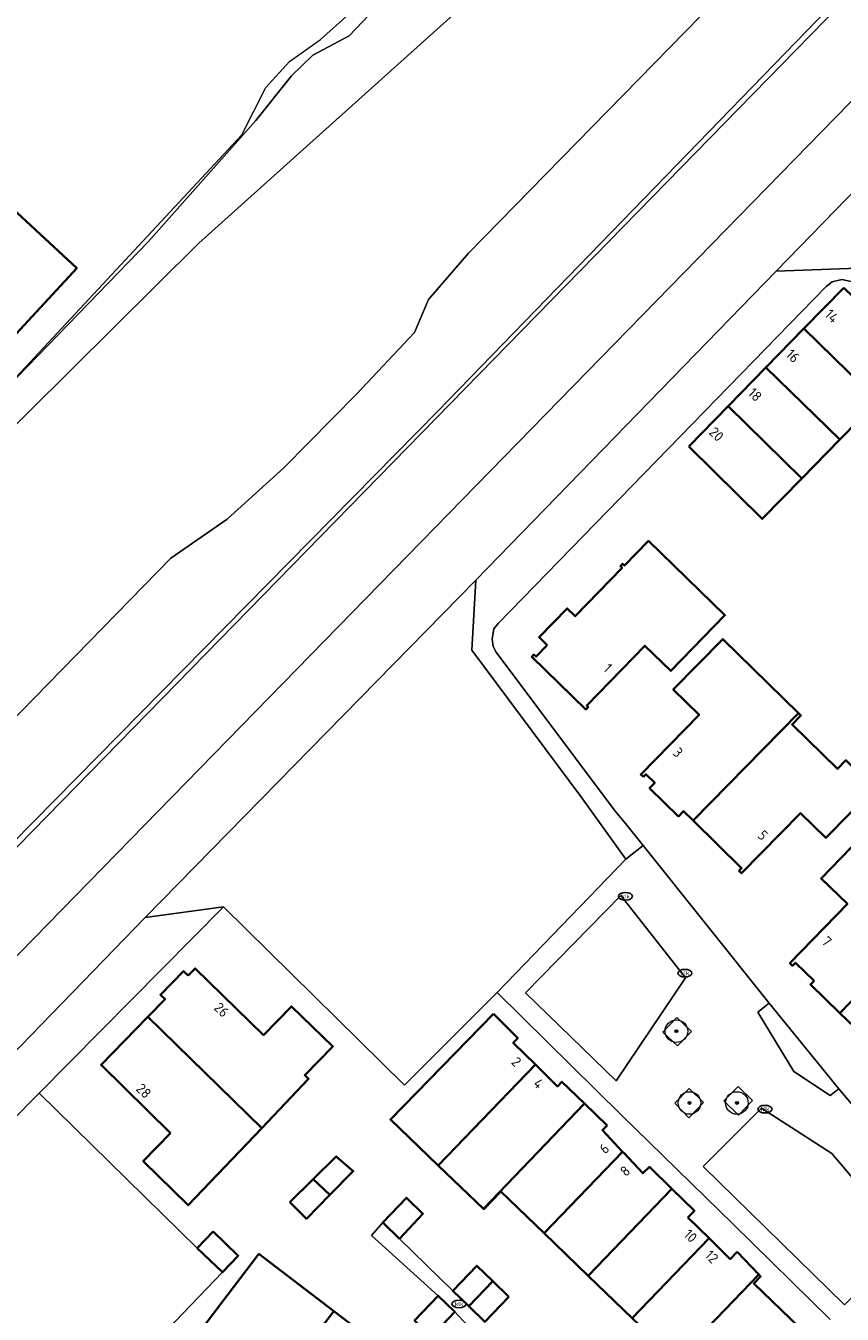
# Model space of a CAD drawing. Header units: metres. Extents: x 103671 to 105190, y 427150 to 429171.
# Tile 286 of 320: x 104265 to 104337, y 428443 to 428557. Entities that reach past the tile are written whole.
import ezdxf
from ezdxf.enums import TextEntityAlignment as Align

# ---------------------------------------------------------------- set-up
doc = ezdxf.new("R2010")
doc.units = ezdxf.units.M
for name, color, linetype, lineweight in [('B-WE-GR-BEPLANTING_CULTUUR_VASTE PLANTENVAK-GV', 253, 'Continuous', 18), ('B-WE-GR-BOOM-S', 253, 'Continuous', 25), ('B-WE-IE-MEUBILAIR-S', 253, 'Continuous', 25), ('B-WE-IE-TERREINAFSCHEIDING_KUNSTMATIG_HEKWERK-G', 253, 'IE-TERREINAFSCHEIDING_KUNSTMATIG-SO', 18), ('B-WE-OG-BEBOUWING-GV', 253, 'Continuous', 35), ('B-WE-OG-BEBOUWING-T18', 7, 'Continuous', 18), ('B-WE-OG-TERREIN_ERF-GV', 253, 'Continuous', 18), ('B-WE-OG-TERREIN_OEVER-GV', 253, 'Continuous', 18), ('B-WE-OG-TERREIN_ONBEGROEID_ZAND-GV', 253, 'Continuous', 18), ('B-WE-OG-WATER_SLOOT-GV', 253, 'Continuous', 18), ('B-WE-VH-GESLOTENVERHARDING_ASFALT-GV', 253, 'Continuous', 18), ('B-WE-VH-ONVERHARD_ZAND-GV', 253, 'Continuous', 18), ('B-WE-VH-OPENVERHARDING_BETONSTRAATSTEEN-GV', 253, 'Continuous', 18), ('B-WE-VH-OPENVERHARDING_TEGEL-GV', 253, 'Continuous', 18)]:
    doc.layers.add(name, color=color, linetype=linetype, lineweight=lineweight)
doc.styles.add('NLCS-ISO', font='NLCS-ISO.ttf')
doc.styles.add('NLCS-ISO-M500-T18', font='NLCS-ISO.ttf', dxfattribs={"height": 0.9})
doc.linetypes.add('IE-TERREINAFSCHEIDING_KUNSTMATIG-SO', pattern='A,4,[82,NLCS.SHX,S=0.75,R=90,X=0,Y=0],4,-2', length=10)

# ---------------------------------------------------------------- blocks, each defined once
blk = doc.blocks.new('SIE-MEUBILAIR_PUT_KOLK-SO')
blk.add_ellipse((0, 0), major_axis=(1.25, 0), ratio=0.54)
at = {"style": 'NLCS-ISO'}
blk.add_text('klk', height=0.75, dxfattribs=at).set_placement((0.03, 0), align=Align.MIDDLE_CENTER)
blk = doc.blocks.new('SGR-BOOM_GBKN-SO')
at = {"linetype": 'ByBlock', "lineweight": 18}
h = blk.add_hatch(color=0, dxfattribs=at)
h.dxf.hatch_style = 1
edge = h.paths.add_edge_path()
edge.add_arc((0, 0), 0.25, 0, 360)
at = {"color": 0, "linetype": 'ByBlock', "lineweight": 18}
for radius in [2, 0.25]:
    blk.add_circle((0, 0), radius, dxfattribs=at)
at = {"color": 0, "linetype": 'ByBlock', "lineweight": 18, "style": 'NLCS-ISO'}
blk.add_attdef('SOORT', (2.5, 0), '', height=1.5, dxfattribs=at)

msp = doc.modelspace()

# ---------------------------------------------------------------- linework, layer by layer
at = {"layer": 'B-WE-GR-BEPLANTING_CULTUUR_VASTE PLANTENVAK-GV', "flags": 128}
for points in [[(104317.646, 428480.063), (104309.189, 428471.449), (104317.215, 428463.649), (104323.369, 428472.752)], [(104332.957, 428464.467), (104336.185, 428462.333), (104336.96, 428462.935), (104330.77, 428470.536), (104329.78, 428469.733)], [(104324.936, 428456.048), (104337.462, 428443.809), (104342.964, 428449.376), (104336.339, 428457.203), (104330.085, 428461.214)]]:
    msp.add_lwpolyline(points, close=True, dxfattribs=at)
at = {"layer": 'B-WE-IE-TERREINAFSCHEIDING_KUNSTMATIG_HEKWERK-G', "flags": 128}
for points in [[(104291.036, 428555.902), (104293.544, 428558.139)], [(104288.292, 428553.962), (104291.036, 428555.902)], [(104286.189, 428551.648), (104288.292, 428553.962)], [(104284.079, 428547.452), (104286.189, 428551.648)], [(104271.331, 428533.784), (104284.079, 428547.452)], [(104245.446, 428506.032), (104271.331, 428533.784)]]:
    msp.add_lwpolyline(points, dxfattribs=at)
at = {"layer": 'B-WE-OG-BEBOUWING-GV', "flags": 128}
for points in [[(104265.635, 428604.391), (104223.473, 428558.943), (104232.466, 428550.6), (104228.423, 428546.242), (104255.78, 428520.863), (104269.437, 428535.64), (104247.834, 428555.656), (104247.825, 428555.677), (104280.41, 428590.663), (104267.624, 428602.543)], [(104337.381, 428533.902), (104333.842, 428530.279), (104340.393, 428523.879), (104343.982, 428527.55)], [(104337.038, 428520.446), (104340.393, 428523.879), (104333.842, 428530.279), (104330.488, 428526.845)], [(104327.133, 428523.412), (104333.683, 428517.014), (104337.038, 428520.446), (104330.488, 428526.845)], [(104323.648, 428519.844), (104330.168, 428513.418), (104333.683, 428517.014), (104327.133, 428523.412)], [(104311.114, 428502.247), (104310.125, 428501.228), (104309.945, 428501.402), (104309.746, 428501.197), (104314.543, 428496.54), (104314.752, 428496.755), (104314.624, 428496.879), (104319.775, 428502.185), (104322.063, 428499.963), (104326.851, 428504.895), (104320.073, 428511.475), (104320.053, 428511.455), (104317.955, 428509.293), (104317.798, 428509.445), (104317.596, 428509.236), (104317.752, 428509.084), (104313.599, 428504.807), (104312.884, 428505.501), (104310.399, 428502.941)], [(104319.635, 428490.559), (104319.866, 428490.796), (104320.635, 428490.042), (104320.179, 428489.577), (104322.735, 428487.069), (104323.191, 428487.534), (104324.049, 428486.692), (104333.38, 428496.202), (104326.672, 428502.784), (104322.286, 428498.314), (104324.573, 428496.071), (104319.395, 428490.794)], [(104328.098, 428482.256), (104328.325, 428482.033), (104333.56, 428487.369), (104335.81, 428485.161), (104340.114, 428489.548), (104337.574, 428492.039), (104336.822, 428491.272), (104332.806, 428495.213), (104333.582, 428496.004), (104333.38, 428496.202), (104324.049, 428486.692), (104328.33, 428482.492)], [(104334.748, 428472.506), (104334.431, 428472.179), (104337.047, 428469.643), (104347.02, 428479.933), (104346.887, 428480.061), (104346.505, 428479.667), (104339.809, 428486.156), (104335.375, 428481.581), (104337.709, 428479.319), (104332.614, 428474.061), (104332.846, 428473.836), (104333.103, 428474.101)], [(104341.573, 428465.336), (104346.714, 428470.641), (104349.027, 428468.399), (104354.241, 428473.779), (104351.76, 428476.184), (104351.338, 428475.748), (104347.02, 428479.933), (104337.047, 428469.643), (104339.652, 428467.119), (104339.933, 428467.409), (104341.575, 428465.817), (104341.334, 428465.568)], [(104279.315, 428472.961), (104278.902, 428473.364), (104276.852, 428471.274), (104277.272, 428470.873), (104275.746, 428469.309), (104285.839, 428459.461), (104289.973, 428463.804), (104289.637, 428464.139), (104292.135, 428466.669), (104288.477, 428470.241), (104285.988, 428467.692), (104279.938, 428473.599)], [(104277.749, 428459.015), (104275.328, 428456.526), (104279.323, 428452.616), (104285.839, 428459.461), (104275.746, 428469.309), (104271.598, 428465.058)], [(104306.353, 428469.57), (104297.231, 428460.229), (104301.468, 428456.149), (104310.066, 428465.077), (104308.102, 428467.006), (104308.513, 428467.427)], [(104301.468, 428456.149), (104305.459, 428452.305), (104314.431, 428461.622), (104312.421, 428463.562), (104312.03, 428463.148), (104310.066, 428465.077)], [(104316.44, 428459.681), (104314.431, 428461.622), (104305.459, 428452.305), (104305.493, 428452.272), (104306.995, 428453.832), (104310.832, 428450.137), (104317.792, 428457.365), (104316.012, 428459.284)], [(104291.865, 428453.527), (104293.933, 428455.628), (104292.433, 428456.95), (104290.372, 428454.921)], [(104314.746, 428446.368), (104322.168, 428454.075), (104320.186, 428456.015), (104319.572, 428455.446), (104317.923, 428457.223), (104317.792, 428457.365), (104310.832, 428450.137)], [(104288.311, 428452.891), (104289.797, 428451.426), (104291.865, 428453.527), (104290.372, 428454.921)], [(104298.031, 428449.656), (104300.112, 428451.869), (104298.66, 428453.279), (104296.564, 428451.088)], [(104323.565, 428451.537), (104324.15, 428452.135), (104322.168, 428454.075), (104314.746, 428446.368), (104318.635, 428442.622), (104325.447, 428449.696)], [(104281.518, 428450.284), (104280.118, 428448.829), (104282.347, 428446.684), (104283.741, 428448.145), (104282.555, 428449.287)], [(104327.939, 428448.477), (104327.329, 428447.854), (104325.447, 428449.696), (104318.635, 428442.622), (104322.233, 428439.158), (104320.531, 428437.391), (104320.831, 428437.102), (104329.86, 428446.478)], [(104280.806, 428436.599), (104279.574, 428435.017), (104283.588, 428431.952), (104292.202, 428443.248), (104285.574, 428448.303), (104278.177, 428438.594)], [(104304.165, 428443.675), (104306.3, 428445.881), (104304.878, 428447.257), (104302.743, 428445.05)], [(104332.06, 428438.873), (104331.337, 428439.565), (104333.475, 428441.798), (104329.411, 428445.688), (104330.013, 428446.319), (104329.86, 428446.478), (104320.831, 428437.102), (104325.723, 428432.391)], [(104307.721, 428444.506), (104306.3, 428445.881), (104304.165, 428443.675), (104305.586, 428442.299)], [(104300.841, 428440.971), (104302.922, 428443.184), (104301.47, 428444.594), (104299.374, 428442.403)], [(104287.602, 428428.887), (104287.854, 428429.21), (104288.391, 428429.898), (104290.79, 428428.027), (104298.649, 428438.332), (104292.202, 428443.248), (104283.588, 428431.952)]]:
    msp.add_lwpolyline(points, close=True, dxfattribs=at)
at = {"layer": 'B-WE-OG-TERREIN_ERF-GV', "flags": 128}
for points in [[(104261.542, 428523.285), (104275.77, 428537.975), (104285.293, 428548.708), (104288.474, 428552.687), (104290.346, 428554.504), (104293.581, 428556.207), (104299.482, 428562.453), (104304.759, 428567.677), (104307.597, 428565.122), (104312.224, 428568.245), (104310.662, 428569.552), (104305.677, 428573.723), (104301.272, 428577.524), (104280.41, 428590.663), (104247.825, 428555.677)], [(104247.834, 428555.656), (104269.437, 428535.64), (104255.78, 428520.863)], [(104338.32, 428534.403), (104337.212, 428534.62), (104336.367, 428534.423), (104335.815, 428534.007), (104306.775, 428504.15), (104306.392, 428503.682), (104306.242, 428502.782), (104306.336, 428502.125), (104306.583, 428501.624), (104317.147, 428487.546), (104317.93, 428486.587), (104319.602, 428484.496), (104330.77, 428470.536), (104336.96, 428462.935), (104340.124, 428459.144)], [(104339.652, 428467.119), (104337.047, 428469.643), (104334.431, 428472.179), (104334.748, 428472.506), (104333.103, 428474.101), (104332.846, 428473.836), (104332.614, 428474.061), (104337.709, 428479.319), (104335.375, 428481.581), (104339.809, 428486.156)], [(104336.192, 428442.51), (104327.584, 428450.933), (104317.675, 428460.621), (104306.668, 428471.452), (104298.479, 428463.264), (104282.446, 428479.045), (104266.1, 428462.538), (104280.118, 428448.829), (104281.518, 428450.284), (104282.555, 428449.287), (104283.741, 428448.145), (104282.347, 428446.684), (104271.953, 428435.846)], [(104318.635, 428442.622), (104314.746, 428446.368), (104310.832, 428450.137), (104306.995, 428453.832), (104305.493, 428452.272), (104305.459, 428452.305), (104301.468, 428456.149), (104297.231, 428460.229), (104306.353, 428469.57), (104308.513, 428467.427), (104308.102, 428467.006), (104310.066, 428465.077), (104312.03, 428463.148), (104312.421, 428463.562), (104314.431, 428461.622), (104316.44, 428459.681), (104316.012, 428459.284), (104317.792, 428457.365), (104317.923, 428457.223), (104319.572, 428455.446), (104320.186, 428456.015), (104322.168, 428454.075), (104324.15, 428452.135), (104323.565, 428451.537), (104325.447, 428449.696), (104327.329, 428447.854), (104327.939, 428448.477), (104329.86, 428446.478), (104330.013, 428446.319), (104329.411, 428445.688), (104333.475, 428441.798)], [(104299.374, 428442.403), (104301.47, 428444.594), (104295.54, 428449.942), (104296.564, 428451.088), (104298.66, 428453.279), (104300.112, 428451.869), (104298.031, 428449.656), (104302.743, 428445.05), (104304.878, 428447.257), (104306.3, 428445.881), (104307.721, 428444.506), (104305.586, 428442.299)], [(104307.136, 428438.651), (104302.922, 428443.184), (104300.841, 428440.971)]]:
    msp.add_lwpolyline(points, dxfattribs=at)
for points in [[(104333.842, 428530.279), (104337.381, 428533.902), (104343.982, 428527.55), (104340.393, 428523.879), (104337.038, 428520.446), (104333.683, 428517.014), (104330.168, 428513.418), (104323.648, 428519.844), (104327.133, 428523.412), (104330.488, 428526.845)], [(104310.125, 428501.228), (104311.114, 428502.247), (104310.399, 428502.941), (104312.884, 428505.501), (104313.599, 428504.807), (104317.752, 428509.084), (104317.596, 428509.236), (104317.798, 428509.445), (104317.955, 428509.293), (104320.053, 428511.455), (104320.073, 428511.475), (104326.851, 428504.895), (104322.063, 428499.963), (104319.775, 428502.185), (104314.624, 428496.879), (104314.752, 428496.755), (104314.543, 428496.54), (104309.746, 428501.197), (104309.945, 428501.402)], [(104328.325, 428482.033), (104328.098, 428482.256), (104328.33, 428482.492), (104324.049, 428486.692), (104323.191, 428487.534), (104322.735, 428487.069), (104320.179, 428489.577), (104320.635, 428490.042), (104319.866, 428490.796), (104319.635, 428490.559), (104319.395, 428490.794), (104324.573, 428496.071), (104322.286, 428498.314), (104326.672, 428502.784), (104333.38, 428496.202), (104333.582, 428496.004), (104332.806, 428495.213), (104336.822, 428491.272), (104337.574, 428492.039), (104340.114, 428489.548), (104335.81, 428485.161), (104333.56, 428487.369)], [(104278.902, 428473.364), (104279.315, 428472.961), (104279.938, 428473.599), (104285.988, 428467.692), (104288.477, 428470.241), (104292.135, 428466.669), (104289.637, 428464.139), (104289.973, 428463.804), (104285.839, 428459.461), (104279.323, 428452.616), (104275.328, 428456.526), (104277.749, 428459.015), (104271.598, 428465.058), (104275.746, 428469.309), (104277.272, 428470.873), (104276.852, 428471.274)], [(104282.347, 428446.684), (104280.118, 428448.829), (104266.1, 428462.538), (104253.282, 428449.593), (104271.953, 428435.846)], [(104293.933, 428455.628), (104291.865, 428453.527), (104289.797, 428451.426), (104288.311, 428452.891), (104290.372, 428454.921), (104292.433, 428456.95)], [(104279.574, 428435.017), (104280.806, 428436.599), (104278.177, 428438.594), (104285.574, 428448.303), (104292.202, 428443.248), (104298.649, 428438.332), (104305.092, 428433.418), (104311.708, 428428.373), (104304.315, 428418.662), (104301.722, 428420.637), (104300.487, 428419.059), (104296.476, 428422.121), (104292.465, 428425.182), (104293.189, 428426.155), (104290.79, 428428.027), (104288.391, 428429.898), (104287.854, 428429.21), (104287.602, 428428.887), (104283.588, 428431.952)]]:
    msp.add_lwpolyline(points, close=True, dxfattribs=at)
at = {"layer": 'B-WE-OG-TERREIN_OEVER-GV', "flags": 128}
for points in [[(104448.97, 428630.243), (104431.216, 428645.524), (104427.052, 428649.277), (104425.334, 428649.84), (104424.268, 428649.17), (104422.568, 428647.572), (104368.689, 428592.351), (104301.44, 428522.976), (104243.01, 428463.678)], [(104206.757, 428425.672), (104425.126, 428649.108), (104429.792, 428644.396), (104434.003, 428640.488), (104448.122, 428627.385)], [(104363.042, 428597.189), (104304.154, 428536.956), (104300.605, 428532.865), (104299.368, 428529.927), (104294.247, 428524.518), (104287.778, 428517.942), (104282.761, 428513.402), (104277.778, 428509.943), (104242.828, 428474.167)], [(104243.01, 428463.678), (104301.44, 428522.976), (104368.689, 428592.351)]]:
    msp.add_lwpolyline(points, dxfattribs=at)
msp.add_lwpolyline([(104313.193, 428567.434), (104312.224, 428568.245), (104307.597, 428565.122), (104304.759, 428567.677), (104299.482, 428562.453), (104293.581, 428556.207), (104290.346, 428554.504), (104288.474, 428552.687), (104285.293, 428548.708), (104275.77, 428537.975), (104261.542, 428523.285), (104245.686, 428505.69), (104246.193, 428504.06), (104280.254, 428537.843)], close=True, dxfattribs=at)
at = {"layer": 'B-WE-OG-TERREIN_ONBEGROEID_ZAND-GV', "flags": 128}
msp.add_lwpolyline([(104275.514, 428478.111), (104282.446, 428479.045), (104298.479, 428463.264), (104306.668, 428471.452), (104318.072, 428483.272), (104314.1, 428488.827), (104304.429, 428501.801), (104304.788, 428508.008)], close=True, dxfattribs=at)
at = {"layer": 'B-WE-OG-WATER_SLOOT-GV', "flags": 128}
for points in [[(104242.828, 428474.167), (104277.778, 428509.943), (104282.761, 428513.402), (104287.778, 428517.942), (104294.247, 428524.518), (104299.368, 428529.927), (104300.605, 428532.865), (104304.154, 428536.956), (104363.042, 428597.189)], [(104313.193, 428567.434), (104280.254, 428537.843), (104246.193, 428504.06)]]:
    msp.add_lwpolyline(points, dxfattribs=at)
at = {"layer": 'B-WE-VH-GESLOTENVERHARDING_ASFALT-GV', "flags": 128}
msp.add_lwpolyline([(104425.126, 428649.108), (104206.757, 428425.672), (104211.715, 428421.066), (104429.792, 428644.396)], close=True, dxfattribs=at)
at = {"layer": 'B-WE-VH-ONVERHARD_ZAND-GV', "flags": 128}
for points in [[(104323.89, 428468.018), (104322.6, 428469.248), (104321.361, 428467.95), (104322.66, 428466.732)], [(104324.963, 428461.707), (104323.682, 428462.954), (104322.416, 428461.674), (104323.654, 428460.362)], [(104329.301, 428461.884), (104328.018, 428463.145), (104326.769, 428461.861), (104328.058, 428460.598)]]:
    msp.add_lwpolyline(points, close=True, dxfattribs=at)
at = {"layer": 'B-WE-VH-OPENVERHARDING_BETONSTRAATSTEEN-GV', "flags": 128}
for points in [[(104239.071, 428441.004), (104253.405, 428455.353), (104275.514, 428478.111), (104304.788, 428508.008), (104331.385, 428535.368), (104342.849, 428547.161), (104358.832, 428563.266), (104362.852, 428567.712), (104411.555, 428617.557), (104427.379, 428633.822), (104434.003, 428640.488), (104429.792, 428644.396), (104211.715, 428421.066)], [(104342.849, 428547.161), (104331.385, 428535.368), (104338.613, 428535.646)]]:
    msp.add_lwpolyline(points, dxfattribs=at)
at = {"layer": 'B-WE-VH-OPENVERHARDING_TEGEL-GV', "flags": 128}
for points in [[(104338.613, 428535.646), (104331.385, 428535.368), (104304.788, 428508.008), (104304.429, 428501.801), (104314.1, 428488.827), (104318.072, 428483.272), (104319.602, 428484.496), (104317.93, 428486.587), (104317.147, 428487.546), (104306.583, 428501.624), (104306.336, 428502.125), (104306.242, 428502.782), (104306.392, 428503.682), (104306.775, 428504.15), (104335.815, 428534.007), (104336.367, 428534.423), (104337.212, 428534.62), (104338.32, 428534.403)], [(104366.804, 428429.535), (104351.407, 428446.077), (104351.242, 428446.255), (104351.076, 428446.432), (104352.205, 428447.473), (104351.874, 428447.79), (104348.676, 428450.851), (104344.681, 428454.734), (104341.449, 428457.862), (104340.124, 428459.144), (104336.96, 428462.935), (104336.185, 428462.333), (104332.957, 428464.467), (104329.78, 428469.733), (104330.77, 428470.536), (104319.602, 428484.496), (104318.072, 428483.272), (104306.668, 428471.452), (104317.675, 428460.621), (104327.584, 428450.933), (104336.192, 428442.51)], [(104305.586, 428442.299), (104304.165, 428443.675), (104302.743, 428445.05), (104298.031, 428449.656), (104296.564, 428451.088), (104295.54, 428449.942), (104301.47, 428444.594), (104302.922, 428443.184), (104307.136, 428438.651)]]:
    msp.add_lwpolyline(points, dxfattribs=at)
for points in [[(104309.189, 428471.449), (104317.646, 428480.063), (104323.369, 428472.752), (104317.215, 428463.649)], [(104275.514, 428478.111), (104253.405, 428455.353), (104253.282, 428449.593), (104266.1, 428462.538), (104282.446, 428479.045)], [(104322.6, 428469.248), (104323.89, 428468.018), (104322.66, 428466.732), (104321.361, 428467.95)], [(104323.682, 428462.954), (104324.963, 428461.707), (104323.654, 428460.362), (104322.416, 428461.674)], [(104328.018, 428463.145), (104329.301, 428461.884), (104328.058, 428460.598), (104326.769, 428461.861)], [(104337.462, 428443.809), (104324.936, 428456.048), (104330.085, 428461.214), (104336.339, 428457.203), (104342.964, 428449.376)]]:
    msp.add_lwpolyline(points, close=True, dxfattribs=at)

# ---------------------------------------------------------------- block references
at = {"layer": 'B-WE-GR-BOOM-S', "xscale": 0.5, "yscale": 0.5, "zscale": 0.5}
for p in [(104322.557, 428468.043), (104323.713, 428461.68), (104327.921, 428461.68)]:
    msp.add_blockref('SGR-BOOM_GBKN-SO', p, dxfattribs=at)
at = {"layer": 'B-WE-IE-MEUBILAIR-S', "xscale": 0.5, "yscale": 0.5, "zscale": 0.5}
for p in [(104318.043, 428479.988), (104323.312, 428473.18), (104330.405, 428461.131), (104303.306, 428443.873)]:
    msp.add_blockref('SIE-MEUBILAIR_PUT_KOLK-SO', p, dxfattribs=at)

# ---------------------------------------------------------------- texts
at = {"layer": 'B-WE-OG-BEBOUWING-T18', "style": 'NLCS-ISO-M500-T18'}
for s, rotation, p in [('14', 315.7, (104336.327, 428531.392)), ('16', 315.7, (104332.88, 428527.863)), ('18', 315.7, (104329.526, 428524.43)), ('20', 315.7, (104326.106, 428520.929)), ('1', 315.8, (104316.482, 428500.228)), ('3', 315.5, (104322.698, 428492.732)), ('5', 315.5, (104330.229, 428485.401)), ('7', 315.9, (104335.88, 428475.994)), ('26', 315.7, (104282.264, 428469.93)), ('2', 315.5, (104308.383, 428465.328)), ('28', 315.5, (104275.374, 428462.75)), ('4', 315.5, (104310.347, 428463.399)), ('6', 42.8, (104316.169, 428457.644)), ('8', 42.8, (104318.015, 428455.655)), ('10', 315.6, (104323.807, 428449.902)), ('12', 315.6, (104325.688, 428448.06))]:
    msp.add_text(s, height=0.9, rotation=rotation, dxfattribs=at).set_placement(p, align=Align.MIDDLE)

doc.saveas('drawing.dxf')
